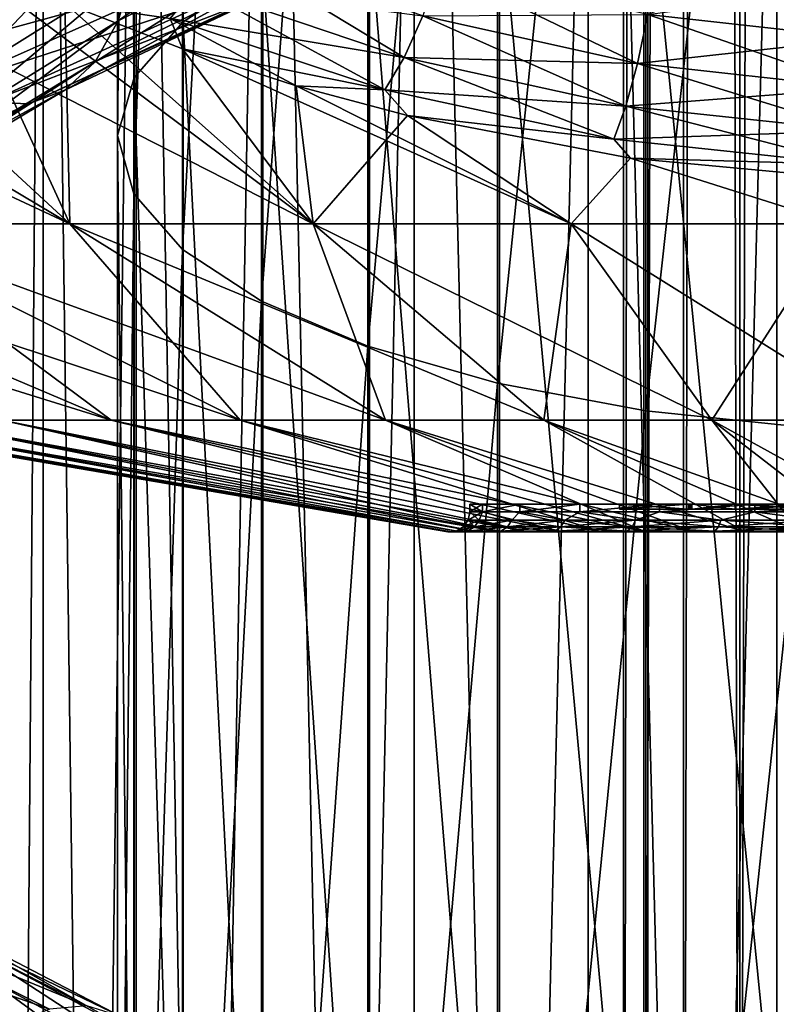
# Model space of a CAD drawing. Header units: metres. Extents: x -80 to 80, y -455 to 95.
# Tile 341 of 656: x -9.47 to -1.96, y -136.22 to -126.44. Entities that reach past the tile are written whole.
import ezdxf

# ---------------------------------------------------------------- set-up
doc = ezdxf.new("R2010")
doc.units = ezdxf.units.M
doc.layers.add('solid_501010_k_02', color=7, linetype='CONTINUOUS')
doc.layers.add('solid_501010_k_02_01', color=7, linetype='CONTINUOUS')

msp = doc.modelspace()

# ---------------------------------------------------------------- linework, layer by layer
at = {"layer": 'solid_501010_k_02'}
for points in [[(-7.071068, -182.796509, 229.594528), (-7.071068, -111.499275, 181.503937), (-8.314696, -112.346657, 180.24765)], [(-8.499992, -112.332382, 1122.578979), (-8.33406, -127.014503, 1130.22168), (-8.33406, -111.631729, 1124.08374)], [(-8.314696, -183.64389, 228.338242), (-8.314696, -112.346657, 180.24765), (-9.238795, -113.313431, 178.814346)], [(-8.499992, -112.332382, 1122.578979), (-8.499992, -127.591003, 1128.665039), (-8.33406, -127.014503, 1130.22168)], [(-8.338623, -113.033218, 1121.073853), (-8.499992, -127.591003, 1128.665039), (-8.499992, -112.332382, 1122.578979)], [(-8.314696, -183.64389, 228.338242), (-7.071068, -182.796509, 229.594528), (-8.314696, -112.346657, 180.24765)], [(-8.338623, -113.033218, 1121.073853), (-8.338623, -128.167648, 1127.108154), (-8.499992, -127.591003, 1128.665039)], [(-7.856166, -113.70726, 1119.626221), (-8.338623, -128.167648, 1127.108154), (-8.338623, -113.033218, 1121.073853)], [(-9.238795, -184.610657, 226.904938), (-9.238795, -113.313431, 178.814346), (-9.807853, -114.362434, 177.259125)], [(-9.238795, -184.610657, 226.904938), (-8.314696, -183.64389, 228.338242), (-9.238795, -113.313431, 178.814346)], [(-7.856166, -113.70726, 1119.626221), (-7.856166, -128.72226, 1125.610596), (-8.338623, -128.167648, 1127.108154)], [(-9.807853, -185.659668, 225.349716), (-9.238795, -184.610657, 226.904938), (-9.807853, -114.362434, 177.259125)], [(-9.807853, -187.841522, 222.114975), (-9.807853, -116.544296, 174.024384), (-9.238795, -117.593307, 172.469177)], [(-9.238795, -188.890533, 220.559753), (-9.807853, -187.841522, 222.114975), (-9.238795, -117.593307, 172.469177)], [(-9.238795, -188.890533, 220.559753), (-9.238795, -117.593307, 172.469177), (-8.314696, -118.560074, 171.035873)], [(-8.314696, -189.8573, 219.126465), (-9.238795, -188.890533, 220.559753), (-8.314696, -118.560074, 171.035873)], [(-10.034633, -127.007889, 1140.935303), (-9.641702, -126.210014, 1140.981812), (-8.729849, -125.632851, 1141.684692)], [(-8.345757, -125.950203, 1142.232544), (-10.034633, -127.007889, 1140.935303), (-8.729849, -125.632851, 1141.684692)], [(-13.590055, -125.714195, 284.66861), (-13.666091, -126.278984, 283.299133), (-8.975698, -128.466339, 280.546356)], [(-11.953486, -125.714195, 285.704041), (-13.590055, -125.714195, 284.66861), (-8.975698, -128.466339, 280.546356)], [(-11.953486, -125.714195, 244.295959), (-8.975698, -128.466339, 249.453629), (-11.192513, -128.466339, 250.965027)], [(-11.953486, -125.714195, 244.295959), (-10.238478, -125.714195, 243.396362), (-8.975698, -128.466339, 249.453629)], [(-10.944626, -126.382736, 1145.883057), (-10.586055, -126.804207, 1145.534546), (-8.139317, -125.733032, 1146.861572)], [(-10.238478, -125.714195, 243.396362), (-9.023049, -126.275352, 244.011246), (-8.975698, -128.466339, 249.453629)], [(-10.212111, -127.51413, 1141.269775), (-10.034633, -127.007889, 1140.935303), (-8.345757, -125.950203, 1142.232544)], [(-8.493364, -126.451065, 1142.596191), (-10.212111, -127.51413, 1141.269775), (-8.345757, -125.950203, 1142.232544)], [(-13.666091, -126.278984, 283.299133), (-11.192513, -128.466339, 279.034973), (-8.975698, -128.466339, 280.546356)], [(-9.023049, -126.275352, 244.011246), (-6.558382, -128.466339, 248.28952), (-8.975698, -128.466339, 249.453629)], [(-7.978316, -126.427452, 244.025848), (-7.856639, -126.728264, 244.512833), (-9.023049, -126.275352, 244.011246)], [(-10.489633, -127.930473, 1141.6698), (-10.212111, -127.51413, 1141.269775), (-8.493364, -126.451065, 1142.596191)], [(-8.724178, -126.856705, 1143.039673), (-10.489633, -127.930473, 1141.6698), (-8.493364, -126.451065, 1142.596191)], [(-10.852174, -128.229507, 1142.112427), (-10.489633, -127.930473, 1141.6698), (-8.724178, -126.856705, 1143.039673)], [(-9.025702, -127.140327, 1143.537964), (-10.852174, -128.229507, 1142.112427), (-8.724178, -126.856705, 1143.039673)], [(-8.499992, -127.591003, 1128.665039), (-8.33406, -142.84906, 1135.07666), (-8.33406, -127.014503, 1130.22168)], [(-11.283957, -128.385117, 1142.575195), (-10.852174, -128.229507, 1142.112427), (-9.025702, -127.140327, 1143.537964)], [(-9.384814, -127.276344, 1144.065796), (-11.283957, -128.385117, 1142.575195), (-9.025702, -127.140327, 1143.537964)], [(-9.781199, -127.259941, 1144.594971), (-11.760557, -128.391434, 1143.033203), (-9.384814, -127.276344, 1144.065796)], [(-11.760557, -128.391434, 1143.033203), (-11.283957, -128.385117, 1142.575195), (-9.384814, -127.276344, 1144.065796)], [(-8.499992, -127.591003, 1128.665039), (-8.499992, -143.297607, 1133.478516), (-8.33406, -142.84906, 1135.07666)], [(-8.338623, -128.167648, 1127.108154), (-8.499992, -143.297607, 1133.478516), (-8.499992, -127.591003, 1128.665039)], [(-8.338623, -128.167648, 1127.108154), (-8.338623, -143.746277, 1131.879883), (-8.499992, -143.297607, 1133.478516)], [(-7.856166, -128.72226, 1125.610596), (-8.338623, -143.746277, 1131.879883), (-8.338623, -128.167648, 1127.108154)], [(-14.83214, -128.466339, 275.112396), (-9.650769, -130.41655, 271.579773), (-8.562312, -130.41655, 272.944672)], [(-13.159306, -128.466339, 277.210052), (-14.83214, -128.466339, 275.112396), (-8.562312, -130.41655, 272.944672)], [(-13.159306, -128.466339, 252.789948), (-8.562312, -130.41655, 257.055328), (-9.650769, -130.41655, 258.420227)], [(-13.159306, -128.466339, 252.789948), (-11.192513, -128.466339, 250.965027), (-8.562312, -130.41655, 257.055328)], [(-11.192513, -128.466339, 250.965027), (-7.282588, -130.41655, 255.86792), (-8.562312, -130.41655, 257.055328)], [(-7.856166, -128.72226, 1125.610596), (-7.856166, -144.177811, 1130.342407), (-8.338623, -143.746277, 1131.879883)], [(-5.220883, -131.526672, 265), (-11.680364, -130.41655, 265), (-11.549904, -130.41655, 263.259125)], [(-5.188061, -131.526672, 265.584503), (-11.549904, -130.41655, 266.740875), (-11.680364, -130.41655, 265)], [(-5.089987, -131.526672, 263.838257), (-11.549904, -130.41655, 263.259125), (-11.161438, -130.41655, 261.557159)], [(-5.188058, -131.526672, 264.415466), (-5.220883, -131.526672, 265), (-11.549904, -130.41655, 263.259125)], [(-5.089987, -131.526672, 263.838257), (-5.188058, -131.526672, 264.415466), (-11.549904, -130.41655, 263.259125)], [(-5.089999, -131.526672, 266.161682), (-11.161438, -130.41655, 268.442841), (-11.549904, -130.41655, 266.740875)], [(-5.188061, -131.526672, 265.584503), (-5.089999, -131.526672, 266.161682), (-11.549904, -130.41655, 266.740875)], [(-4.927901, -131.526672, 263.275635), (-11.161438, -130.41655, 261.557159), (-10.523643, -130.41655, 259.932068)], [(-4.927901, -131.526672, 263.275635), (-5.089987, -131.526672, 263.838257), (-11.161438, -130.41655, 261.557159)], [(-4.703874, -131.526672, 267.265228), (-10.523643, -130.41655, 270.067932), (-11.161438, -130.41655, 268.442841)], [(-4.927924, -131.526672, 266.724304), (-4.703874, -131.526672, 267.265228), (-11.161438, -130.41655, 268.442841)], [(-5.089999, -131.526672, 266.161682), (-4.927924, -131.526672, 266.724304), (-11.161438, -130.41655, 268.442841)], [(-4.703841, -131.526672, 262.734711), (-10.523643, -130.41655, 259.932068), (-9.650769, -130.41655, 258.420227)], [(-4.703841, -131.526672, 262.734711), (-4.927901, -131.526672, 263.275635), (-10.523643, -130.41655, 259.932068)], [(-4.420668, -131.526672, 267.777649), (-9.650769, -130.41655, 271.579773), (-10.523643, -130.41655, 270.067932)], [(-4.703874, -131.526672, 267.265228), (-4.420668, -131.526672, 267.777649), (-10.523643, -130.41655, 270.067932)], [(-4.081835, -131.526672, 261.744812), (-9.650769, -130.41655, 258.420227), (-8.562312, -130.41655, 257.055328)], [(-4.420633, -131.526672, 262.22229), (-4.703841, -131.526672, 262.734711), (-9.650769, -130.41655, 258.420227)], [(-4.081835, -131.526672, 261.744812), (-4.420633, -131.526672, 262.22229), (-9.650769, -130.41655, 258.420227)], [(-4.081874, -131.526672, 268.255127), (-8.562312, -130.41655, 272.944672), (-9.650769, -130.41655, 271.579773)], [(-4.420668, -131.526672, 267.777649), (-4.081874, -131.526672, 268.255127), (-9.650769, -130.41655, 271.579773)], [(-3.691705, -131.526672, 261.308258), (-4.081835, -131.526672, 261.744812), (-8.562312, -130.41655, 257.055328)], [(-3.255201, -131.526672, 269.081818), (-7.282588, -130.41655, 274.13208), (-8.562312, -130.41655, 272.944672)], [(-3.691752, -131.526672, 268.691681), (-3.255201, -131.526672, 269.081818), (-8.562312, -130.41655, 272.944672)], [(-4.081874, -131.526672, 268.255127), (-3.691752, -131.526672, 268.691681), (-8.562312, -130.41655, 272.944672)], [(-11.239444, -135.234421, 1122.126953), (-9.176416, -136.265839, 1120.63208), (-11.709341, -135.375046, 1121.67749)], [(-10.78407, -135.222427, 1122.601685), (-8.804627, -136.233215, 1121.173584), (-11.239444, -135.234421, 1122.126953)], [(-8.804627, -136.233215, 1121.173584), (-9.176416, -136.265839, 1120.63208), (-11.239444, -135.234421, 1122.126953)], [(-8.468073, -136.339539, 1121.705688), (-8.804627, -136.233215, 1121.173584), (-10.78407, -135.222427, 1122.601685)], [(-10.371853, -135.348389, 1123.073975), (-8.468073, -136.339539, 1121.705688), (-10.78407, -135.222427, 1122.601685)], [(-9.176416, -136.265839, 1120.63208), (-9.560061, -136.426743, 1120.112915), (-11.709341, -135.375046, 1121.67749)], [(-8.185729, -136.582642, 1122.199097), (-8.468073, -136.339539, 1121.705688), (-10.371853, -135.348389, 1123.073975)], [(-10.026033, -135.608948, 1123.518066), (-8.185729, -136.582642, 1122.199097), (-10.371853, -135.348389, 1123.073975)], [(-7.969883, -136.94075, 1122.628296), (-8.185729, -136.582642, 1122.199097), (-10.026033, -135.608948, 1123.518066)], [(-9.761661, -135.981491, 1123.9104), (-7.969883, -136.94075, 1122.628296), (-10.026033, -135.608948, 1123.518066)], [(-7.832262, -137.389816, 1122.967896), (-7.969883, -136.94075, 1122.628296), (-9.761661, -135.981491, 1123.9104)], [(-9.5931, -136.441193, 1124.227661), (-7.832262, -137.389816, 1122.967896), (-9.761661, -135.981491, 1123.9104)]]:
    msp.add_3dface(points, dxfattribs=at)
at = {"layer": 'solid_501010_k_02_01'}
for points in [[(-3.474733, -16.230074, 643.580078), (-3.474481, -147.699997, 643.578003), (-3.474481, -147.699997, 644.421814)], [(-3.474733, -16.230074, 643.580078), (-3.27416, -16.260498, 642.763), (-3.474481, -147.699997, 643.578003)], [(-3.474733, -16.230074, 644.419678), (-3.474733, -16.230074, 643.580078), (-3.474481, -147.699997, 644.421814)], [(-3.274161, -16.260498, 645.236755), (-3.474733, -16.230074, 644.419678), (-3.474481, -147.699997, 644.421814)], [(-3.27416, -16.260498, 642.763), (-3.272557, -147.699997, 642.758789), (-3.474481, -147.699997, 643.578003)], [(-3.274161, -16.260498, 645.236755), (-3.474481, -147.699997, 644.421814), (-3.272557, -147.699997, 645.241028)], [(-2.882186, -16.314634, 645.985596), (-3.274161, -16.260498, 645.236755), (-3.272557, -147.699997, 645.241028)], [(-3.27416, -16.260498, 642.763), (-2.882185, -16.314634, 642.014221), (-3.272557, -147.699997, 642.758789)], [(-2.882185, -16.314634, 642.014221), (-2.880444, -147.699997, 642.011658), (-3.272557, -147.699997, 642.758789)], [(-2.882186, -16.314634, 645.985596), (-3.272557, -147.699997, 645.241028), (-2.880444, -147.699997, 645.988159)], [(-2.620555, -16.346872, 646.319946), (-2.882186, -16.314634, 645.985596), (-2.880444, -147.699997, 645.988159)], [(-2.882185, -16.314634, 642.014221), (-2.620553, -16.346872, 641.679871), (-2.880444, -147.699997, 642.011658)], [(-2.620553, -16.346872, 641.679871), (-2.320929, -147.699997, 641.380127), (-2.880444, -147.699997, 642.011658)], [(-2.620555, -16.346872, 646.319946), (-2.880444, -147.699997, 645.988159), (-2.320929, -147.699997, 646.61969)], [(-2.320184, -16.380053, 646.620361), (-2.620555, -16.346872, 646.319946), (-2.320929, -147.699997, 646.61969)], [(-2.620553, -16.346872, 641.679871), (-2.320182, -16.380053, 641.379456), (-2.320929, -147.699997, 641.380127)], [(-2.320182, -16.380053, 641.379456), (-1.985847, -16.412195, 641.117798), (-2.320929, -147.699997, 641.380127)], [(-2.320184, -16.380053, 646.620361), (-2.320929, -147.699997, 646.61969), (-1.626531, -147.699997, 647.098999)], [(-1.985847, -16.412195, 641.117798), (-1.626531, -147.699997, 640.900818), (-2.320929, -147.699997, 641.380127)], [(-1.985849, -16.412195, 646.881958), (-2.320184, -16.380053, 646.620361), (-1.626531, -147.699997, 647.098999)], [(-1.622906, -16.441397, 647.100891), (-1.985849, -16.412195, 646.881958), (-1.626531, -147.699997, 647.098999)], [(-1.985847, -16.412195, 641.117798), (-1.622905, -16.441397, 640.898926), (-1.626531, -147.699997, 640.900818)], [(-1.950903, -181.266113, 231.863434), (-1.950903, -109.968887, 183.772842), (-3.826834, -110.287094, 183.301071)], [(-3.826834, -181.584335, 231.391663), (-3.826834, -110.287094, 183.301071), (-5.555702, -110.803848, 182.534958)], [(-3.826834, -181.584335, 231.391663), (-1.950903, -181.266113, 231.863434), (-3.826834, -110.287094, 183.301071)], [(-5.555702, -182.101074, 230.625549), (-5.555702, -110.803848, 182.534958), (-7.071068, -111.499275, 181.503937)], [(-5.555702, -182.101074, 230.625549), (-3.826834, -181.584335, 231.391663), (-5.555702, -110.803848, 182.534958)], [(-8.33406, -111.631729, 1124.08374), (-7.847216, -126.460373, 1131.717896), (-7.847216, -110.95826, 1125.530029)], [(-7.847216, -110.95826, 1125.530029), (-7.847216, -126.460373, 1131.717896), (-7.058206, -125.949928, 1133.096069)], [(-7.071068, -182.796509, 229.594528), (-5.555702, -182.101074, 230.625549), (-7.071068, -111.499275, 181.503937)], [(-8.33406, -111.631729, 1124.08374), (-8.33406, -127.014503, 1130.22168), (-7.847216, -126.460373, 1131.717896)], [(-7.071198, -114.328552, 1118.29187), (-7.856166, -128.72226, 1125.610596), (-7.856166, -113.70726, 1119.626221)], [(-7.071198, -114.328552, 1118.29187), (-7.071198, -129.233459, 1124.230347), (-7.856166, -128.72226, 1125.610596)], [(-6.013947, -114.873177, 1117.122192), (-7.071198, -129.233459, 1124.230347), (-7.071198, -114.328552, 1118.29187)], [(-6.013947, -114.873177, 1117.122192), (-6.013947, -129.68158, 1123.020386), (-7.071198, -129.233459, 1124.230347)], [(-4.725122, -115.320152, 1116.162231), (-6.013947, -129.68158, 1123.020386), (-6.013947, -114.873177, 1117.122192)], [(-4.725122, -115.320152, 1116.162231), (-4.725122, -130.049347, 1122.027466), (-6.013947, -129.68158, 1123.020386)], [(-3.254351, -115.652267, 1115.448975), (-4.725122, -130.049347, 1122.027466), (-4.725122, -115.320152, 1116.162231)], [(-3.254351, -115.652267, 1115.448975), (-3.254351, -130.322617, 1121.289551), (-4.725122, -130.049347, 1122.027466)], [(-1.658268, -115.856743, 1115.009888), (-3.254351, -130.322617, 1121.289551), (-3.254351, -115.652267, 1115.448975)], [(-1.658268, -115.856743, 1115.009888), (-1.658268, -130.49086, 1120.835327), (-3.254351, -130.322617, 1121.289551)], [(-8.314696, -189.8573, 219.126465), (-8.314696, -118.560074, 171.035873), (-7.071068, -119.407455, 169.779587)], [(-7.071068, -190.704681, 217.870163), (-8.314696, -189.8573, 219.126465), (-7.071068, -119.407455, 169.779587)], [(-7.071068, -190.704681, 217.870163), (-7.071068, -119.407455, 169.779587), (-5.555702, -120.102882, 168.748566)], [(-5.555702, -191.400116, 216.839157), (-7.071068, -190.704681, 217.870163), (-5.555702, -120.102882, 168.748566)], [(-5.555702, -191.400116, 216.839157), (-5.555702, -120.102882, 168.748566), (-3.826834, -120.619637, 167.982452)], [(-3.826834, -191.91687, 216.073044), (-5.555702, -191.400116, 216.839157), (-3.826834, -120.619637, 167.982452)], [(-3.826834, -191.91687, 216.073044), (-3.826834, -120.619637, 167.982452), (-1.950903, -120.937851, 167.510681)], [(-1.950903, -192.235077, 215.601273), (-3.826834, -191.91687, 216.073044), (-1.950903, -120.937851, 167.510681)], [(-3.232754, -124.864449, 1136.026978), (-1.635345, -141.046478, 1141.49939), (-1.635345, -124.697746, 1136.477051)], [(-4.705681, -125.136299, 1135.292969), (-3.232754, -141.176178, 1141.037231), (-3.232754, -124.864449, 1136.026978)], [(-3.232754, -124.864449, 1136.026978), (-3.232754, -141.176178, 1141.037231), (-1.635345, -141.046478, 1141.49939)], [(-8.493364, -126.451065, 1142.596191), (-8.345757, -125.950203, 1142.232544), (-6.416815, -124.981667, 1143.233398)], [(-6.530307, -125.477875, 1143.620605), (-8.493364, -126.451065, 1142.596191), (-6.416815, -124.981667, 1143.233398)], [(-5.997412, -125.502831, 1134.303345), (-4.705681, -141.387695, 1140.283569), (-4.705681, -125.136299, 1135.292969)], [(-4.705681, -125.136299, 1135.292969), (-4.705681, -141.387695, 1140.283569), (-3.232754, -141.176178, 1141.037231)], [(-8.724178, -126.856705, 1143.039673), (-8.493364, -126.451065, 1142.596191), (-6.530307, -125.477875, 1143.620605)], [(-6.707773, -125.874474, 1144.099243), (-8.724178, -126.856705, 1143.039673), (-6.530307, -125.477875, 1143.620605)], [(-7.058206, -125.949928, 1133.096069), (-5.997412, -141.672882, 1139.267456), (-5.997412, -125.502831, 1134.303345)], [(-5.997412, -125.502831, 1134.303345), (-5.997412, -141.672882, 1139.267456), (-4.705681, -141.387695, 1140.283569)], [(-11.953486, -125.714195, 285.704041), (-8.975698, -128.466339, 280.546356), (-6.558382, -128.466339, 281.71048)], [(-10.238478, -125.714195, 286.603638), (-11.953486, -125.714195, 285.704041), (-6.558382, -128.466339, 281.71048)], [(-8.139317, -125.733032, 1146.861572), (-10.586055, -126.804207, 1145.534546), (-7.834758, -126.049034, 1146.366455)], [(-9.023051, -126.275345, 285.98877), (-10.238478, -125.714195, 286.603638), (-6.558382, -128.466339, 281.71048)], [(-7.721541, -126.114174, 286.310883), (-5.654346, -126.815353, 285.539307), (-7.474609, -125.710709, 286.542664)], [(-5.654346, -126.815353, 285.539307), (-5.46947, -126.400932, 285.806793), (-7.474609, -125.710709, 286.542664)], [(-9.025702, -127.140327, 1143.537964), (-8.724178, -126.856705, 1143.039673), (-6.707773, -125.874474, 1144.099243)], [(-6.939606, -126.14518, 1144.642212), (-9.025702, -127.140327, 1143.537964), (-6.707773, -125.874474, 1144.099243)], [(-7.847216, -126.460373, 1131.717896), (-7.058206, -142.020752, 1138.027954), (-7.058206, -125.949928, 1133.096069)], [(-7.058206, -125.949928, 1133.096069), (-7.058206, -142.020752, 1138.027954), (-5.997412, -141.672882, 1139.267456)], [(-5.46947, -126.400932, 285.806793), (-3.33701, -126.875717, 285.293549), (-5.303525, -125.922707, 285.952545)], [(-3.33701, -126.875717, 285.293549), (-3.233582, -126.388359, 285.4646), (-5.303525, -125.922707, 285.952545)], [(-3.233582, -126.388359, 285.4646), (-1.086751, -126.62571, 285.213898), (-2.249302, -125.999084, 285.369751)], [(-1.086751, -126.62571, 285.213898), (-1.125287, -126.098747, 285.267273), (-2.249302, -125.999084, 285.369751)], [(-10.586055, -126.804207, 1145.534546), (-10.189943, -127.099648, 1145.094849), (-7.834758, -126.049034, 1146.366455)], [(-7.834758, -126.049034, 1146.366455), (-10.189943, -127.099648, 1145.094849), (-7.520487, -126.229607, 1145.808594)], [(-9.384814, -127.276344, 1144.065796), (-9.025702, -127.140327, 1143.537964), (-6.939606, -126.14518, 1144.642212)], [(-7.215717, -126.26487, 1145.222412), (-9.384814, -127.276344, 1144.065796), (-6.939606, -126.14518, 1144.642212)], [(-7.978316, -126.427452, 244.025848), (-7.721541, -126.114174, 243.689102), (-5.654346, -126.815353, 244.460709)], [(-7.978315, -126.427452, 285.974152), (-5.845329, -127.13723, 285.16861), (-7.721541, -126.114174, 286.310883)], [(-5.654346, -126.815353, 244.460709), (-7.721541, -126.114174, 243.689102), (-5.46947, -126.400932, 244.193207)], [(-5.845329, -127.13723, 285.16861), (-5.654346, -126.815353, 285.539307), (-7.721541, -126.114174, 286.310883)], [(-1.086749, -126.62571, 244.786102), (-3.23358, -126.388359, 244.535385), (-1.125611, -126.098724, 244.732697)], [(-10.189943, -127.099648, 1145.094849), (-9.781199, -127.259941, 1144.594971), (-7.520487, -126.229607, 1145.808594)], [(-7.520487, -126.229607, 1145.808594), (-9.781199, -127.259941, 1144.594971), (-7.215717, -126.26487, 1145.222412)], [(-9.781199, -127.259941, 1144.594971), (-9.384814, -127.276344, 1144.065796), (-7.215717, -126.26487, 1145.222412)], [(-7.856642, -126.728264, 285.487183), (-9.023051, -126.275345, 285.98877), (-6.558382, -128.466339, 281.71048)], [(-7.978315, -126.427452, 285.974152), (-9.023051, -126.275345, 285.98877), (-7.856642, -126.728264, 285.487183)], [(-9.023049, -126.275352, 244.011246), (-7.856639, -126.728264, 244.512833), (-6.558382, -128.466339, 248.28952)], [(-5.845329, -127.13723, 244.831375), (-7.856639, -126.728264, 244.512833), (-7.978316, -126.427452, 244.025848)], [(-5.845329, -127.13723, 244.831375), (-7.978316, -126.427452, 244.025848), (-5.654346, -126.815353, 244.460709)], [(-7.978315, -126.427452, 285.974152), (-7.856642, -126.728264, 285.487183), (-6.727832, -127.094841, 285.077698)], [(-7.978315, -126.427452, 285.974152), (-6.727832, -127.094841, 285.077698), (-5.845329, -127.13723, 285.16861)], [(-5.654346, -126.815353, 244.460709), (-5.46947, -126.400932, 244.193207), (-3.337008, -126.875717, 244.706467)], [(-5.654346, -126.815353, 285.539307), (-3.451636, -127.298096, 285.000397), (-5.46947, -126.400932, 285.806793)], [(-3.337008, -126.875717, 244.706467), (-5.46947, -126.400932, 244.193207), (-3.23358, -126.388359, 244.535385)], [(-3.451636, -127.298096, 285.000397), (-3.33701, -126.875717, 285.293549), (-5.46947, -126.400932, 285.806793)], [(-3.33701, -126.875717, 285.293549), (-1.121907, -127.117889, 285.02951), (-3.233582, -126.388359, 285.4646)], [(-3.337008, -126.875717, 244.706467), (-3.23358, -126.388359, 244.535385), (-1.086749, -126.62571, 244.786102)], [(-1.121907, -127.117889, 285.02951), (-1.086751, -126.62571, 285.213898), (-3.233582, -126.388359, 285.4646)], [(-8.33406, -127.014503, 1130.22168), (-7.847216, -142.417908, 1136.612915), (-7.847216, -126.460373, 1131.717896)], [(-7.847216, -126.460373, 1131.717896), (-7.847216, -142.417908, 1136.612915), (-7.058206, -142.020752, 1138.027954)], [(-1.121906, -127.117889, 244.97049), (-3.337008, -126.875717, 244.706467), (-1.086749, -126.62571, 244.786102)], [(-7.856642, -126.728264, 285.487183), (-6.558382, -128.466339, 281.71048), (-3.994562, -128.466339, 282.501312)], [(-6.727832, -127.094841, 285.077698), (-7.856642, -126.728264, 285.487183), (-3.994562, -128.466339, 282.501312)], [(-7.856639, -126.728264, 244.512833), (-6.72783, -127.094841, 244.922318), (-6.558382, -128.466339, 248.28952)], [(-5.845329, -127.13723, 244.831375), (-6.72783, -127.094841, 244.922318), (-7.856639, -126.728264, 244.512833)], [(-5.845329, -127.13723, 244.831375), (-5.654346, -126.815353, 244.460709), (-3.451634, -127.298096, 244.999603)], [(-5.845329, -127.13723, 285.16861), (-3.569509, -127.626205, 284.60553), (-5.654346, -126.815353, 285.539307)], [(-3.451634, -127.298096, 244.999603), (-5.654346, -126.815353, 244.460709), (-3.337008, -126.875717, 244.706467)], [(-3.569509, -127.626205, 284.60553), (-3.451636, -127.298096, 285.000397), (-5.654346, -126.815353, 285.539307)], [(-3.451636, -127.298096, 285.000397), (-1.160767, -127.544479, 284.722931), (-3.33701, -126.875717, 285.293549)], [(-3.451634, -127.298096, 244.999603), (-3.337008, -126.875717, 244.706467), (-1.121906, -127.117889, 244.97049)], [(-1.160767, -127.544479, 284.722931), (-1.121907, -127.117889, 285.02951), (-3.33701, -126.875717, 285.293549)], [(-8.33406, -127.014503, 1130.22168), (-8.33406, -142.84906, 1135.07666), (-7.847216, -142.417908, 1136.612915)], [(-5.619884, -127.391602, 284.743927), (-6.727832, -127.094841, 285.077698), (-3.994562, -128.466339, 282.501312)], [(-5.845329, -127.13723, 285.16861), (-6.727832, -127.094841, 285.077698), (-5.619884, -127.391602, 284.743927)], [(-6.72783, -127.094841, 244.922318), (-5.619882, -127.391602, 245.256073), (-6.558382, -128.466339, 248.28952)], [(-5.845329, -127.13723, 244.831375), (-5.619882, -127.391602, 245.256073), (-6.72783, -127.094841, 244.922318)], [(-1.160766, -127.544479, 245.277069), (-3.451634, -127.298096, 244.999603), (-1.121906, -127.117889, 244.97049)], [(-3.569508, -127.626205, 245.394485), (-5.619882, -127.391602, 245.256073), (-5.845329, -127.13723, 244.831375)], [(-5.845329, -127.13723, 285.16861), (-5.619884, -127.391602, 284.743927), (-3.569509, -127.626205, 284.60553)], [(-3.569508, -127.626205, 245.394485), (-5.845329, -127.13723, 244.831375), (-3.451634, -127.298096, 244.999603)], [(-3.569509, -127.626205, 284.60553), (-1.200634, -127.875877, 284.31543), (-3.451636, -127.298096, 285.000397)], [(-3.569508, -127.626205, 245.394485), (-3.451634, -127.298096, 244.999603), (-1.160766, -127.544479, 245.277069)], [(-1.200634, -127.875877, 284.31543), (-1.160767, -127.544479, 284.722931), (-3.451636, -127.298096, 285.000397)], [(-5.619882, -127.391602, 245.256073), (-3.994562, -128.466339, 247.498688), (-6.558382, -128.466339, 248.28952)], [(-3.405337, -127.81321, 284.266235), (-5.619884, -127.391602, 284.743927), (-3.994562, -128.466339, 282.501312)], [(-3.569509, -127.626205, 284.60553), (-5.619884, -127.391602, 284.743927), (-3.405337, -127.81321, 284.266235)], [(-5.619882, -127.391602, 245.256073), (-3.405337, -127.81321, 245.733749), (-3.994562, -128.466339, 247.498688)], [(-3.569508, -127.626205, 245.394485), (-3.405337, -127.81321, 245.733749), (-5.619882, -127.391602, 245.256073)], [(-1.200633, -127.875877, 245.684586), (-3.569508, -127.626205, 245.394485), (-1.160766, -127.544479, 245.277069)], [(-3.569509, -127.626205, 284.60553), (-3.405337, -127.81321, 284.266235), (-1.200634, -127.875877, 284.31543)], [(-1.200633, -127.875877, 245.684586), (-3.405337, -127.81321, 245.733749), (-3.569508, -127.626205, 245.394485)], [(-3.405337, -127.81321, 245.733749), (-1.34151, -128.466339, 247.098801), (-3.994562, -128.466339, 247.498688)], [(-3.405337, -127.81321, 284.266235), (-3.994562, -128.466339, 282.501312), (-1.34151, -128.466339, 282.901215)], [(-3.405337, -127.81321, 245.733749), (-1.145247, -128.024948, 245.975204), (-1.34151, -128.466339, 247.098801)], [(-1.200633, -127.875877, 245.684586), (-1.145247, -128.024948, 245.975204), (-3.405337, -127.81321, 245.733749)], [(-1.145248, -128.024948, 284.02478), (-3.405337, -127.81321, 284.266235), (-1.34151, -128.466339, 282.901215)], [(-1.200634, -127.875877, 284.31543), (-3.405337, -127.81321, 284.266235), (-1.145248, -128.024948, 284.02478)], [(-13.159306, -128.466339, 277.210052), (-8.562312, -130.41655, 272.944672), (-7.282588, -130.41655, 274.13208)], [(-11.192513, -128.466339, 279.034973), (-13.159306, -128.466339, 277.210052), (-7.282588, -130.41655, 274.13208)], [(-11.192513, -128.466339, 250.965027), (-8.975698, -128.466339, 249.453629), (-7.282588, -130.41655, 255.86792)], [(-11.192513, -128.466339, 279.034973), (-7.282588, -130.41655, 274.13208), (-5.840182, -130.41655, 275.115479)], [(-8.975698, -128.466339, 280.546356), (-11.192513, -128.466339, 279.034973), (-5.840182, -130.41655, 275.115479)], [(-8.975698, -128.466339, 249.453629), (-5.840182, -130.41655, 254.884506), (-7.282588, -130.41655, 255.86792)], [(-8.975698, -128.466339, 249.453629), (-6.558382, -128.466339, 248.28952), (-5.840182, -130.41655, 254.884506)], [(-8.975698, -128.466339, 280.546356), (-5.840182, -130.41655, 275.115479), (-4.267316, -130.41655, 275.872955)], [(-6.558382, -128.466339, 281.71048), (-8.975698, -128.466339, 280.546356), (-4.267316, -130.41655, 275.872955)], [(-6.558382, -128.466339, 248.28952), (-4.267316, -130.41655, 254.12706), (-5.840182, -130.41655, 254.884506)], [(-6.558382, -128.466339, 248.28952), (-3.994562, -128.466339, 247.498688), (-4.267316, -130.41655, 254.12706)], [(-6.558382, -128.466339, 281.71048), (-4.267316, -130.41655, 275.872955), (-2.599125, -130.41655, 276.387512)], [(-3.994562, -128.466339, 282.501312), (-6.558382, -128.466339, 281.71048), (-2.599125, -130.41655, 276.387512)], [(-3.994562, -128.466339, 247.498688), (-2.599125, -130.41655, 253.612488), (-4.267316, -130.41655, 254.12706)], [(-3.994562, -128.466339, 247.498688), (-1.34151, -128.466339, 247.098801), (-2.599125, -130.41655, 253.612488)], [(-3.994562, -128.466339, 282.501312), (-2.599125, -130.41655, 276.387512), (-0.872875, -130.41655, 276.647705)], [(-1.34151, -128.466339, 282.901215), (-3.994562, -128.466339, 282.501312), (-0.872875, -130.41655, 276.647705)], [(-1.34151, -128.466339, 247.098801), (-0.872875, -130.41655, 253.352295), (-2.599125, -130.41655, 253.612488)], [(-7.071198, -129.233459, 1124.230347), (-7.856166, -144.177811, 1130.342407), (-7.856166, -128.72226, 1125.610596)], [(-7.071198, -129.233459, 1124.230347), (-7.071198, -144.575562, 1128.925293), (-7.856166, -144.177811, 1130.342407)], [(-6.013947, -129.68158, 1123.020386), (-7.071198, -144.575562, 1128.925293), (-7.071198, -129.233459, 1124.230347)], [(-6.013947, -129.68158, 1123.020386), (-6.013947, -144.924225, 1127.682983), (-7.071198, -144.575562, 1128.925293)], [(-4.725122, -130.049347, 1122.027466), (-6.013947, -144.924225, 1127.682983), (-6.013947, -129.68158, 1123.020386)], [(-4.725122, -130.049347, 1122.027466), (-4.725122, -145.210373, 1126.663452), (-6.013947, -144.924225, 1127.682983)], [(-3.254351, -130.322617, 1121.289551), (-4.725122, -145.210373, 1126.663452), (-4.725122, -130.049347, 1122.027466)], [(-3.254351, -130.322617, 1121.289551), (-3.254351, -145.423004, 1125.905884), (-4.725122, -145.210373, 1126.663452)], [(-1.658268, -130.49086, 1120.835327), (-3.254351, -145.423004, 1125.905884), (-3.254351, -130.322617, 1121.289551)], [(-5.188061, -131.526672, 265.584503), (-11.680364, -130.41655, 265), (-5.220883, -131.526672, 265)], [(-3.691705, -131.526672, 261.308258), (-8.562312, -130.41655, 257.055328), (-7.282588, -130.41655, 255.86792)], [(-3.255147, -131.526672, 260.918121), (-7.282588, -130.41655, 255.86792), (-5.840182, -130.41655, 254.884506)], [(-3.255147, -131.526672, 260.918121), (-3.691705, -131.526672, 261.308258), (-7.282588, -130.41655, 255.86792)], [(-2.777709, -131.526672, 269.420624), (-5.840182, -130.41655, 275.115479), (-7.282588, -130.41655, 274.13208)], [(-3.255201, -131.526672, 269.081818), (-2.777709, -131.526672, 269.420624), (-7.282588, -130.41655, 274.13208)], [(-2.265229, -131.526672, 260.296143), (-5.840182, -130.41655, 254.884506), (-4.267316, -130.41655, 254.12706)], [(-2.777652, -131.526672, 260.579346), (-3.255147, -131.526672, 260.918121), (-5.840182, -130.41655, 254.884506)], [(-2.265229, -131.526672, 260.296143), (-2.777652, -131.526672, 260.579346), (-5.840182, -130.41655, 254.884506)], [(-2.265288, -131.526672, 269.703827), (-4.267316, -130.41655, 275.872955), (-5.840182, -130.41655, 275.115479)], [(-2.777709, -131.526672, 269.420624), (-2.265288, -131.526672, 269.703827), (-5.840182, -130.41655, 275.115479)], [(-1.724321, -131.526672, 260.072083), (-4.267316, -130.41655, 254.12706), (-2.599125, -130.41655, 253.612488)], [(-1.724321, -131.526672, 260.072083), (-2.265229, -131.526672, 260.296143), (-4.267316, -130.41655, 254.12706)], [(-1.161791, -131.526672, 270.089966), (-2.599125, -130.41655, 276.387512), (-4.267316, -130.41655, 275.872955)], [(-1.724384, -131.526672, 269.927887), (-1.161791, -131.526672, 270.089966), (-4.267316, -130.41655, 275.872955)], [(-2.265288, -131.526672, 269.703827), (-1.724384, -131.526672, 269.927887), (-4.267316, -130.41655, 275.872955)], [(-1.161725, -131.526672, 259.910004), (-2.599125, -130.41655, 253.612488), (-0.872875, -130.41655, 253.352295)], [(-1.161725, -131.526672, 259.910004), (-1.724321, -131.526672, 260.072083), (-2.599125, -130.41655, 253.612488)], [(-0.584586, -131.526672, 270.188049), (-0.872875, -130.41655, 276.647705), (-2.599125, -130.41655, 276.387512)], [(-1.161791, -131.526672, 270.089966), (-0.584586, -131.526672, 270.188049), (-2.599125, -130.41655, 276.387512)], [(-1.658268, -130.49086, 1120.835327), (-1.658268, -145.553909, 1125.439453), (-3.254351, -145.423004, 1125.905884)], [(-5.01722, -131.408966, 265), (-5, -131.327774, 265), (-4.87464, -131.327774, 266.11261)], [(-4.907582, -131.408966, 263.956848), (-5, -131.327774, 265), (-5.01722, -131.408966, 265)], [(-5.01722, -131.408966, 265), (-4.87464, -131.327774, 266.11261), (-4.907582, -131.408966, 266.043152)], [(-4.874634, -131.327774, 263.88736), (-4.874635, -131.249374, 263.88739), (-5, -131.249374, 265)], [(-4.874635, -131.249374, 266.11261), (-5, -131.249374, 265), (-4.874635, -131.249374, 263.88739)], [(-5, -131.327774, 265), (-4.874634, -131.327774, 263.88736), (-5, -131.249374, 265)], [(-4.874635, -131.249374, 266.11261), (-5, -131.327774, 265), (-5, -131.249374, 265)], [(-4.87464, -131.327774, 266.11261), (-5, -131.327774, 265), (-4.874635, -131.249374, 266.11261)], [(-4.907582, -131.408966, 263.956848), (-4.874634, -131.327774, 263.88736), (-5, -131.327774, 265)], [(-4.583459, -131.408966, 262.95932), (-4.874634, -131.327774, 263.88736), (-4.907582, -131.408966, 263.956848)], [(-4.907582, -131.408966, 266.043152), (-4.87464, -131.327774, 266.11261), (-4.583459, -131.408966, 267.04068)], [(-4.87464, -131.327774, 266.11261), (-4.874635, -131.249374, 266.11261), (-4.504846, -131.249374, 267.169403)], [(-4.504847, -131.327774, 267.169403), (-4.87464, -131.327774, 266.11261), (-4.504846, -131.249374, 267.169403)], [(-4.583459, -131.408966, 267.04068), (-4.87464, -131.327774, 266.11261), (-4.504847, -131.327774, 267.169403)], [(-4.874634, -131.327774, 263.88736), (-4.504846, -131.249374, 262.830597), (-4.874635, -131.249374, 263.88739)], [(-4.874635, -131.249374, 266.11261), (-4.874635, -131.249374, 263.88739), (-4.504846, -131.249374, 262.830597)], [(-4.874635, -131.249374, 266.11261), (-4.504846, -131.249374, 262.830597), (-4.504846, -131.249374, 267.169403)], [(-4.874634, -131.327774, 263.88736), (-4.504826, -131.327774, 262.830536), (-4.504846, -131.249374, 262.830597)], [(-4.583459, -131.408966, 262.95932), (-4.504826, -131.327774, 262.830536), (-4.874634, -131.327774, 263.88736)], [(-4.059017, -131.408966, 262.050964), (-4.504826, -131.327774, 262.830536), (-4.583459, -131.408966, 262.95932)], [(-4.583459, -131.408966, 267.04068), (-4.504847, -131.327774, 267.169403), (-4.059017, -131.408966, 267.949036)], [(-4.504847, -131.327774, 267.169403), (-4.504846, -131.249374, 267.169403), (-3.909167, -131.249374, 268.117432)], [(-3.909163, -131.327774, 268.117432), (-4.504847, -131.327774, 267.169403), (-3.909167, -131.249374, 268.117432)], [(-4.059017, -131.408966, 267.949036), (-4.504847, -131.327774, 267.169403), (-3.909163, -131.327774, 268.117432)], [(-4.504826, -131.327774, 262.830536), (-3.909167, -131.249374, 261.882568), (-4.504846, -131.249374, 262.830597)], [(-4.504846, -131.249374, 267.169403), (-4.504846, -131.249374, 262.830597), (-3.909167, -131.249374, 261.882568)], [(-4.504846, -131.249374, 267.169403), (-3.909167, -131.249374, 261.882568), (-3.909167, -131.249374, 268.117432)], [(-4.504826, -131.327774, 262.830536), (-3.909137, -131.327774, 261.882538), (-3.909167, -131.249374, 261.882568)], [(-4.059017, -131.408966, 262.050964), (-3.909137, -131.327774, 261.882538), (-4.504826, -131.327774, 262.830536)], [(-3.357176, -131.408966, 261.271484), (-3.909137, -131.327774, 261.882538), (-4.059017, -131.408966, 262.050964)], [(-4.059017, -131.408966, 267.949036), (-3.909163, -131.327774, 268.117432), (-3.357176, -131.408966, 268.728516)], [(-3.909137, -131.327774, 261.882538), (-3.117436, -131.249374, 261.09082), (-3.909167, -131.249374, 261.882568)], [(-3.514, -131.249374, 263.5), (-3.909167, -131.249374, 261.882568), (-3.117436, -131.249374, 261.09082)], [(-3.514, -131.249374, 263.5), (-3.909167, -131.249374, 268.117432), (-3.909167, -131.249374, 261.882568)], [(-3.909163, -131.327774, 268.117432), (-3.909167, -131.249374, 268.117432), (-3.117436, -131.249374, 268.90918)], [(-3.514, -131.249374, 266.5), (-3.117436, -131.249374, 268.90918), (-3.909167, -131.249374, 268.117432)], [(-3.514, -131.249374, 263.5), (-3.514, -131.249374, 266.5), (-3.909167, -131.249374, 268.117432)], [(-3.11746, -131.327774, 268.909149), (-3.909163, -131.327774, 268.117432), (-3.117436, -131.249374, 268.90918)], [(-3.357176, -131.408966, 268.728516), (-3.909163, -131.327774, 268.117432), (-3.11746, -131.327774, 268.909149)], [(-3.909137, -131.327774, 261.882538), (-3.117424, -131.327774, 261.09082), (-3.117436, -131.249374, 261.09082)], [(-3.357176, -131.408966, 261.271484), (-3.117424, -131.327774, 261.09082), (-3.909137, -131.327774, 261.882538)], [(-2.828286, -131.249374, 263.5), (-3.514, -131.249374, 263.5), (-3.117436, -131.249374, 261.09082)], [(-2.828286, -131.249374, 266.5), (-3.117436, -131.249374, 268.90918), (-3.514, -131.249374, 266.5)], [(-3.514, -131.299377, 266.5), (-3.514, -131.249374, 266.5), (-3.514, -131.249374, 263.5)], [(-2.828286, -131.299377, 266.5), (-2.828286, -131.249374, 266.5), (-3.514, -131.249374, 266.5)], [(-2.828286, -131.299377, 266.5), (-3.514, -131.249374, 266.5), (-3.514, -131.299377, 266.5)], [(-3.514, -131.299377, 263.5), (-3.514, -131.249374, 263.5), (-2.828286, -131.249374, 263.5)], [(-3.514, -131.299377, 263.5), (-3.514, -131.299377, 266.5), (-3.514, -131.249374, 263.5)], [(-3.514, -131.299377, 263.5), (-2.828286, -131.249374, 263.5), (-2.828286, -131.299377, 263.5)], [(-3.514, -131.299377, 263.5), (-2.828286, -131.299377, 266.5), (-3.514, -131.299377, 266.5)], [(-3.514, -131.299377, 263.5), (-2.828286, -131.299377, 265.428558), (-2.828286, -131.299377, 266.5)], [(-3.514, -131.299377, 263.5), (-2.795394, -131.299377, 265.428558), (-2.828286, -131.299377, 265.428558)], [(-3.514, -131.299377, 263.5), (-2.828286, -131.299377, 264.571442), (-2.795394, -131.299377, 265.428558)], [(-3.514, -131.299377, 263.5), (-2.828286, -131.299377, 263.5), (-2.828286, -131.299377, 264.571442)], [(-2.50861, -131.408966, 260.654968), (-3.117424, -131.327774, 261.09082), (-3.357176, -131.408966, 261.271484)], [(-3.357176, -131.408966, 268.728516), (-3.11746, -131.327774, 268.909149), (-2.50861, -131.408966, 269.345032)], [(-3.11746, -131.327774, 268.909149), (-3.117436, -131.249374, 268.90918), (-2.169412, -131.249374, 269.504852)], [(-2.169432, -131.327774, 269.504852), (-3.11746, -131.327774, 268.909149), (-2.169412, -131.249374, 269.504852)], [(-2.50861, -131.408966, 269.345032), (-3.11746, -131.327774, 268.909149), (-2.169432, -131.327774, 269.504852)], [(-3.117424, -131.327774, 261.09082), (-2.169412, -131.249374, 260.495148), (-3.117436, -131.249374, 261.09082)], [(-2.828286, -131.249374, 263.5), (-3.117436, -131.249374, 261.09082), (-2.169412, -131.249374, 260.495148)], [(-2.366823, -131.249374, 266.5), (-2.169412, -131.249374, 269.504852), (-3.117436, -131.249374, 268.90918)], [(-2.828286, -131.249374, 266.5), (-2.366823, -131.249374, 266.5), (-3.117436, -131.249374, 268.90918)], [(-3.117424, -131.327774, 261.09082), (-2.169393, -131.327774, 260.495148), (-2.169412, -131.249374, 260.495148)], [(-2.50861, -131.408966, 260.654968), (-2.169393, -131.327774, 260.495148), (-3.117424, -131.327774, 261.09082)], [(-2.828286, -131.249374, 264.571442), (-2.828286, -131.249374, 263.5), (-2.169412, -131.249374, 260.495148)], [(-2.795394, -131.249374, 264.571442), (-2.828286, -131.249374, 264.571442), (-2.169412, -131.249374, 260.495148)], [(-2.828286, -131.299377, 263.5), (-2.828286, -131.249374, 263.5), (-2.828286, -131.249374, 264.571442)], [(-2.795394, -131.299377, 264.571442), (-2.828286, -131.249374, 264.571442), (-2.795394, -131.249374, 264.571442)], [(-2.828286, -131.299377, 264.571442), (-2.828286, -131.249374, 264.571442), (-2.795394, -131.299377, 264.571442)], [(-2.828286, -131.299377, 263.5), (-2.828286, -131.249374, 264.571442), (-2.828286, -131.299377, 264.571442)], [(-2.828286, -131.249374, 266.5), (-2.795394, -131.249374, 265.428558), (-2.366823, -131.249374, 266.5)], [(-2.828286, -131.249374, 266.5), (-2.828286, -131.249374, 265.428558), (-2.795394, -131.249374, 265.428558)], [(-2.828286, -131.299377, 265.428558), (-2.795394, -131.249374, 265.428558), (-2.828286, -131.249374, 265.428558)], [(-2.795394, -131.299377, 265.428558), (-2.795394, -131.249374, 265.428558), (-2.828286, -131.299377, 265.428558)], [(-2.828286, -131.299377, 265.428558), (-2.828286, -131.249374, 265.428558), (-2.828286, -131.249374, 266.5)], [(-2.828286, -131.299377, 265.428558), (-2.828286, -131.249374, 266.5), (-2.828286, -131.299377, 266.5)], [(-2.828286, -131.299377, 264.571442), (-2.228286, -131.299377, 265), (-2.795394, -131.299377, 265.428558)], [(-2.828286, -131.299377, 264.571442), (-2.795394, -131.299377, 264.571442), (-2.228286, -131.299377, 265)], [(-2.366823, -131.249374, 263.5), (-2.795394, -131.249374, 264.571442), (-2.169412, -131.249374, 260.495148)], [(-2.795394, -131.299377, 264.571442), (-2.795394, -131.249374, 264.571442), (-2.366823, -131.249374, 263.5)], [(-2.795394, -131.299377, 264.571442), (-2.366823, -131.249374, 263.5), (-2.366823, -131.299377, 263.5)], [(-2.366823, -131.299377, 266.5), (-2.366823, -131.249374, 266.5), (-2.795394, -131.249374, 265.428558)], [(-2.366823, -131.299377, 266.5), (-2.795394, -131.249374, 265.428558), (-2.795394, -131.299377, 265.428558)], [(-1.628286, -131.299377, 266.5), (-2.366823, -131.299377, 266.5), (-2.795394, -131.299377, 265.428558)], [(-2.228286, -131.299377, 265), (-1.628286, -131.299377, 266.5), (-2.795394, -131.299377, 265.428558)], [(-2.795394, -131.299377, 264.571442), (-2.366823, -131.299377, 263.5), (-2.228286, -131.299377, 265)], [(-1.550406, -131.408966, 260.228333), (-2.169393, -131.327774, 260.495148), (-2.50861, -131.408966, 260.654968)], [(-2.50861, -131.408966, 269.345032), (-2.169432, -131.327774, 269.504852), (-1.550406, -131.408966, 269.771667)], [(-1.628286, -131.249374, 263.5), (-2.366823, -131.249374, 263.5), (-2.169412, -131.249374, 260.495148)], [(-2.366823, -131.249374, 266.5), (-1.628286, -131.249374, 266.5), (-2.169412, -131.249374, 269.504852)], [(-2.366823, -131.299377, 263.5), (-2.366823, -131.249374, 263.5), (-1.628286, -131.249374, 263.5)], [(-2.366823, -131.299377, 263.5), (-1.628286, -131.249374, 263.5), (-1.628286, -131.299377, 263.5)], [(-1.628286, -131.299377, 266.5), (-1.628286, -131.249374, 266.5), (-2.366823, -131.249374, 266.5)], [(-1.628286, -131.299377, 266.5), (-2.366823, -131.249374, 266.5), (-2.366823, -131.299377, 266.5)], [(-2.366823, -131.299377, 263.5), (-1.628286, -131.299377, 263.5), (-2.228286, -131.299377, 265)], [(-1.628286, -131.249374, 266.5), (-2.228286, -131.249374, 265), (-1.628286, -131.249374, 263.5)], [(-1.628286, -131.299377, 263.5), (-1.628286, -131.249374, 263.5), (-2.228286, -131.249374, 265)], [(-2.228286, -131.299377, 265), (-2.228286, -131.249374, 265), (-1.628286, -131.249374, 266.5)], [(-1.628286, -131.299377, 263.5), (-2.228286, -131.249374, 265), (-2.228286, -131.299377, 265)], [(-2.228286, -131.299377, 265), (-1.628286, -131.249374, 266.5), (-1.628286, -131.299377, 266.5)], [(-2.169432, -131.327774, 269.504852), (-2.169412, -131.249374, 269.504852), (-1.11262, -131.249374, 269.874634)], [(-1.112623, -131.327774, 269.874634), (-2.169432, -131.327774, 269.504852), (-1.11262, -131.249374, 269.874634)], [(-1.550406, -131.408966, 269.771667), (-2.169432, -131.327774, 269.504852), (-1.112623, -131.327774, 269.874634)], [(-2.169393, -131.327774, 260.495148), (-1.11262, -131.249374, 260.125366), (-2.169412, -131.249374, 260.495148)], [(-1.628286, -131.249374, 263.5), (-2.169412, -131.249374, 260.495148), (-1.11262, -131.249374, 260.125366)], [(-1.623286, -131.249374, 266.5), (-1.11262, -131.249374, 269.874634), (-2.169412, -131.249374, 269.504852)], [(-1.623286, -131.249374, 266.5), (-2.169412, -131.249374, 269.504852), (-1.628286, -131.249374, 266.5)], [(-2.169393, -131.327774, 260.495148), (-1.112579, -131.327774, 260.125366), (-1.11262, -131.249374, 260.125366)], [(-1.550406, -131.408966, 260.228333), (-1.112579, -131.327774, 260.125366), (-2.169393, -131.327774, 260.495148)], [(-4.907582, -131.408966, 266.043152), (-4.955397, -131.476334, 266.053314), (-5.066103, -131.476334, 265)], [(-5.01722, -131.408966, 265), (-4.907582, -131.408966, 266.043152), (-5.066103, -131.476334, 265)], [(-4.955397, -131.476334, 263.946686), (-5.01722, -131.408966, 265), (-5.066103, -131.476334, 265)], [(-4.907582, -131.408966, 263.956848), (-5.01722, -131.408966, 265), (-4.955397, -131.476334, 263.946686)], [(-4.583459, -131.408966, 267.04068), (-4.628116, -131.476334, 267.060577), (-4.955397, -131.476334, 266.053314)], [(-4.907582, -131.408966, 266.043152), (-4.583459, -131.408966, 267.04068), (-4.955397, -131.476334, 266.053314)], [(-4.907582, -131.408966, 263.956848), (-4.955397, -131.476334, 263.946686), (-4.628116, -131.476334, 262.939423)], [(-4.583459, -131.408966, 262.95932), (-4.907582, -131.408966, 263.956848), (-4.628116, -131.476334, 262.939423)], [(-4.059017, -131.408966, 267.949036), (-4.098564, -131.476334, 267.977783), (-4.628116, -131.476334, 267.060577)], [(-4.583459, -131.408966, 267.04068), (-4.059017, -131.408966, 267.949036), (-4.628116, -131.476334, 267.060577)], [(-4.583459, -131.408966, 262.95932), (-4.628116, -131.476334, 262.939423), (-4.098564, -131.476334, 262.022217)], [(-4.059017, -131.408966, 262.050964), (-4.583459, -131.408966, 262.95932), (-4.098564, -131.476334, 262.022217)], [(-3.357176, -131.408966, 268.728516), (-3.389885, -131.476334, 268.764862), (-4.098564, -131.476334, 267.977783)], [(-4.059017, -131.408966, 267.949036), (-3.357176, -131.408966, 268.728516), (-4.098564, -131.476334, 267.977783)], [(-4.059017, -131.408966, 262.050964), (-4.098564, -131.476334, 262.022217), (-3.389885, -131.476334, 261.235138)], [(-3.357176, -131.408966, 261.271484), (-4.059017, -131.408966, 262.050964), (-3.389885, -131.476334, 261.235138)], [(-2.50861, -131.408966, 269.345032), (-2.533052, -131.476334, 269.38736), (-3.389885, -131.476334, 268.764862)], [(-3.357176, -131.408966, 268.728516), (-2.50861, -131.408966, 269.345032), (-3.389885, -131.476334, 268.764862)], [(-3.357176, -131.408966, 261.271484), (-3.389885, -131.476334, 261.235138), (-2.533052, -131.476334, 260.61264)], [(-2.50861, -131.408966, 260.654968), (-3.357176, -131.408966, 261.271484), (-2.533052, -131.476334, 260.61264)], [(-1.550406, -131.408966, 269.771667), (-1.565512, -131.476334, 269.818146), (-2.533052, -131.476334, 269.38736)], [(-2.50861, -131.408966, 269.345032), (-1.550406, -131.408966, 269.771667), (-2.533052, -131.476334, 269.38736)], [(-2.50861, -131.408966, 260.654968), (-2.533052, -131.476334, 260.61264), (-1.565512, -131.476334, 260.181854)], [(-1.550406, -131.408966, 260.228333), (-2.50861, -131.408966, 260.654968), (-1.565512, -131.476334, 260.181854)], [(-5.138181, -131.517975, 265), (-5.220883, -131.526672, 265), (-5.188058, -131.526672, 264.415466)], [(-5.025899, -131.517975, 266.068298), (-5.188061, -131.526672, 265.584503), (-5.220883, -131.526672, 265)], [(-5.138181, -131.517975, 265), (-5.025899, -131.517975, 266.068298), (-5.220883, -131.526672, 265)], [(-5.025899, -131.517975, 266.068298), (-5.089999, -131.526672, 266.161682), (-5.188061, -131.526672, 265.584503)], [(-5.025899, -131.517975, 263.931702), (-5.188058, -131.526672, 264.415466), (-5.089987, -131.526672, 263.838257)], [(-5.025899, -131.517975, 263.931702), (-5.138181, -131.517975, 265), (-5.188058, -131.526672, 264.415466)], [(-4.955397, -131.476334, 266.053314), (-5.025899, -131.517975, 266.068298), (-5.138181, -131.517975, 265)], [(-5.066103, -131.476334, 265), (-4.955397, -131.476334, 266.053314), (-5.138181, -131.517975, 265)], [(-5.025899, -131.517975, 263.931702), (-5.066103, -131.476334, 265), (-5.138181, -131.517975, 265)], [(-4.693962, -131.517975, 267.089874), (-4.927924, -131.526672, 266.724304), (-5.089999, -131.526672, 266.161682)], [(-5.025899, -131.517975, 266.068298), (-4.693962, -131.517975, 267.089874), (-5.089999, -131.526672, 266.161682)], [(-5.025899, -131.517975, 263.931702), (-5.089987, -131.526672, 263.838257), (-4.927901, -131.526672, 263.275635)], [(-4.955397, -131.476334, 263.946686), (-5.066103, -131.476334, 265), (-5.025899, -131.517975, 263.931702)], [(-4.628116, -131.476334, 267.060577), (-4.693962, -131.517975, 267.089874), (-5.025899, -131.517975, 266.068298)], [(-4.955397, -131.476334, 266.053314), (-4.628116, -131.476334, 267.060577), (-5.025899, -131.517975, 266.068298)], [(-4.955397, -131.476334, 263.946686), (-5.025899, -131.517975, 263.931702), (-4.693962, -131.517975, 262.910126)], [(-4.693962, -131.517975, 262.910126), (-5.025899, -131.517975, 263.931702), (-4.927901, -131.526672, 263.275635)], [(-4.628116, -131.476334, 262.939423), (-4.955397, -131.476334, 263.946686), (-4.693962, -131.517975, 262.910126)], [(-4.693962, -131.517975, 267.089874), (-4.703874, -131.526672, 267.265228), (-4.927924, -131.526672, 266.724304)], [(-4.693962, -131.517975, 262.910126), (-4.927901, -131.526672, 263.275635), (-4.703841, -131.526672, 262.734711)], [(-4.156876, -131.517975, 268.020142), (-4.420668, -131.526672, 267.777649), (-4.703874, -131.526672, 267.265228)], [(-4.693962, -131.517975, 267.089874), (-4.156876, -131.517975, 268.020142), (-4.703874, -131.526672, 267.265228)], [(-4.693962, -131.517975, 262.910126), (-4.703841, -131.526672, 262.734711), (-4.420633, -131.526672, 262.22229)], [(-4.098564, -131.476334, 267.977783), (-4.156876, -131.517975, 268.020142), (-4.693962, -131.517975, 267.089874)], [(-4.628116, -131.476334, 267.060577), (-4.098564, -131.476334, 267.977783), (-4.693962, -131.517975, 267.089874)], [(-4.628116, -131.476334, 262.939423), (-4.693962, -131.517975, 262.910126), (-4.156876, -131.517975, 261.979858)], [(-4.156876, -131.517975, 261.979858), (-4.693962, -131.517975, 262.910126), (-4.420633, -131.526672, 262.22229)], [(-4.098564, -131.476334, 262.022217), (-4.628116, -131.476334, 262.939423), (-4.156876, -131.517975, 261.979858)], [(-4.156876, -131.517975, 268.020142), (-4.081874, -131.526672, 268.255127), (-4.420668, -131.526672, 267.777649)], [(-4.156876, -131.517975, 261.979858), (-4.420633, -131.526672, 262.22229), (-4.081835, -131.526672, 261.744812)], [(-3.389885, -131.476334, 268.764862), (-3.438114, -131.517975, 268.81842), (-4.156876, -131.517975, 268.020142)], [(-4.098564, -131.476334, 267.977783), (-3.389885, -131.476334, 268.764862), (-4.156876, -131.517975, 268.020142)], [(-4.098564, -131.476334, 262.022217), (-4.156876, -131.517975, 261.979858), (-3.438114, -131.517975, 261.18158)], [(-4.156876, -131.517975, 261.979858), (-4.081835, -131.526672, 261.744812), (-3.691705, -131.526672, 261.308258)], [(-3.438114, -131.517975, 261.18158), (-4.156876, -131.517975, 261.979858), (-3.691705, -131.526672, 261.308258)], [(-4.156876, -131.517975, 268.020142), (-3.438114, -131.517975, 268.81842), (-4.081874, -131.526672, 268.255127)], [(-3.389885, -131.476334, 261.235138), (-4.098564, -131.476334, 262.022217), (-3.438114, -131.517975, 261.18158)], [(-3.438114, -131.517975, 268.81842), (-3.691752, -131.526672, 268.691681), (-4.081874, -131.526672, 268.255127)], [(-3.438114, -131.517975, 268.81842), (-3.255201, -131.526672, 269.081818), (-3.691752, -131.526672, 268.691681)], [(-3.438114, -131.517975, 261.18158), (-3.691705, -131.526672, 261.308258), (-3.255147, -131.526672, 260.918121)], [(-2.533052, -131.476334, 269.38736), (-2.56909, -131.517975, 269.449799), (-3.438114, -131.517975, 268.81842)], [(-3.389885, -131.476334, 268.764862), (-2.533052, -131.476334, 269.38736), (-3.438114, -131.517975, 268.81842)], [(-3.389885, -131.476334, 261.235138), (-3.438114, -131.517975, 261.18158), (-2.56909, -131.517975, 260.550201)], [(-3.438114, -131.517975, 261.18158), (-3.255147, -131.526672, 260.918121), (-2.777652, -131.526672, 260.579346)], [(-2.56909, -131.517975, 260.550201), (-3.438114, -131.517975, 261.18158), (-2.777652, -131.526672, 260.579346)], [(-3.438114, -131.517975, 268.81842), (-2.56909, -131.517975, 269.449799), (-3.255201, -131.526672, 269.081818)], [(-2.533052, -131.476334, 260.61264), (-3.389885, -131.476334, 261.235138), (-2.56909, -131.517975, 260.550201)], [(-2.56909, -131.517975, 269.449799), (-2.777709, -131.526672, 269.420624), (-3.255201, -131.526672, 269.081818)], [(-2.56909, -131.517975, 269.449799), (-2.265288, -131.526672, 269.703827), (-2.777709, -131.526672, 269.420624)], [(-2.56909, -131.517975, 260.550201), (-2.777652, -131.526672, 260.579346), (-2.265229, -131.526672, 260.296143)], [(-1.565512, -131.476334, 269.818146), (-1.587785, -131.517975, 269.886688), (-2.56909, -131.517975, 269.449799)], [(-2.533052, -131.476334, 269.38736), (-1.565512, -131.476334, 269.818146), (-2.56909, -131.517975, 269.449799)], [(-2.533052, -131.476334, 260.61264), (-2.56909, -131.517975, 260.550201), (-1.587785, -131.517975, 260.113312)], [(-2.56909, -131.517975, 260.550201), (-2.265229, -131.526672, 260.296143), (-1.724321, -131.526672, 260.072083)], [(-1.587785, -131.517975, 260.113312), (-2.56909, -131.517975, 260.550201), (-1.724321, -131.526672, 260.072083)], [(-2.56909, -131.517975, 269.449799), (-1.587785, -131.517975, 269.886688), (-2.265288, -131.526672, 269.703827)], [(-1.565512, -131.476334, 260.181854), (-2.533052, -131.476334, 260.61264), (-1.587785, -131.517975, 260.113312)], [(-1.587785, -131.517975, 269.886688), (-1.724384, -131.526672, 269.927887), (-2.265288, -131.526672, 269.703827)]]:
    msp.add_3dface(points, dxfattribs=at)

doc.saveas('drawing.dxf')
